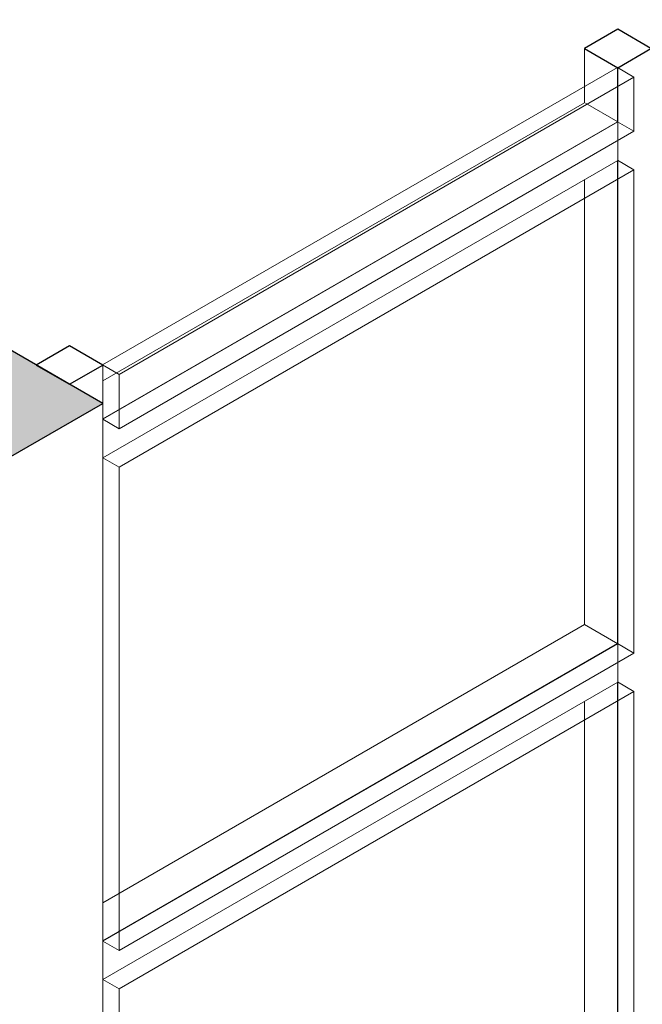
# Model space of a CAD drawing. Header units: metres. Extents: x -33 to 126, y -29 to 31.
# Tile 377 of 656: x 58.587 to 59.249, y 1.73 to 2.777. Entities that reach past the tile are written whole.
import ezdxf

# ---------------------------------------------------------------- set-up
doc = ezdxf.new("R2010")
doc.units = ezdxf.units.M
for name, color, linetype, lineweight in [('A-GLAZ-CURT', 52, 'Continuous', 18), ('A-GLAZ-CWMG', 51, 'Continuous', 18), ('A-WALL', 113, 'Continuous', 18), ('A-WALL-PATT', 111, 'Continuous', 35)]:
    doc.layers.add(name, color=color, linetype=linetype, lineweight=lineweight)

# ---------------------------------------------------------------- blocks, each defined once
blk = doc.blocks.new('Painel do sistema - Envidraçado-165967-PERSPECTIVA GERAL')
at = {"layer": 'A-GLAZ-CURT', "lineweight": 9}
for p, q in [((-15.6538, 2.0626), (-15.6715, 2.0728)), ((-15.6715, 2.0724), (-15.6715, 2.053)), ((-15.6538, 2.0626), (-16.2018, 1.7462)), ((-15.6538, 1.5686), (-15.6538, 2.0626)), ((-15.6715, 2.0524), (-15.6715, 1.5788)), ((-16.2018, 1.7462), (-16.2191, 1.7562)), ((-16.2018, 1.7462), (-16.2018, 1.2522)), ((-15.6715, 1.5788), (-16.2018, 1.2727)), ((-15.6715, 1.5788), (-15.6538, 1.5686)), ((-16.2018, 1.2522), (-15.6538, 1.5686)), ((-16.2025, 1.2723), (-16.2191, 1.2627)), ((-16.2018, 1.2522), (-16.2191, 1.2622))]:
    blk.add_line(p, q, dxfattribs=at)
blk = doc.blocks.new('Montante retangular - 50 x 150 mm-V167-PERSPECTIVA GERAL')
at = {"layer": 'A-GLAZ-CWMG', "lineweight": 9}
for p, q in [((-15.6358, 2.1134), (-15.6358, 1.5582)), ((-15.6711, 2.093), (-15.6711, 2.0726)), ((-15.6711, 2.0726), (-15.6711, 2.0532)), ((-15.7065, 1.5991), (-15.7065, 2.0522)), ((-15.6711, 2.0526), (-15.6711, 1.5586)), ((-15.6711, 1.5586), (-15.6711, 1.5378)), ((-15.6358, 1.5582), (-15.6711, 1.5378))]:
    blk.add_line(p, q, dxfattribs=at)
blk = doc.blocks.new('Painel do sistema - Envidraçado-165824-PERSPECTIVA GERAL')
at = {"layer": 'A-GLAZ-CURT', "lineweight": 9}
for p, q in [((-15.6538, 2.6178), (-15.6715, 2.628)), ((-15.6715, 2.6277), (-15.6715, 2.6083)), ((-15.6538, 2.6178), (-16.2018, 2.3014)), ((-15.6538, 2.1034), (-15.6538, 2.6178)), ((-15.6715, 2.6076), (-15.6715, 2.1136)), ((-16.2018, 2.3014), (-16.2191, 2.3114)), ((-16.2018, 2.3014), (-16.2018, 1.7871)), ((-15.6715, 2.1136), (-16.2191, 1.7975)), ((-15.6715, 2.1136), (-15.6538, 2.1034)), ((-16.2018, 1.7871), (-15.6538, 2.1034)), ((-16.2018, 1.7871), (-16.2191, 1.7971))]:
    blk.add_line(p, q, dxfattribs=at)
blk = doc.blocks.new('Montante retangular - 50 x 150 mm-V158-PERSPECTIVA GERAL')
at = {"layer": 'A-GLAZ-CWMG', "lineweight": 9}
for p, q in [((-11.3931, 5.1182), (-11.3931, 4.5629)), ((-11.4285, 5.0977), (-11.4285, 5.0773)), ((-11.4285, 5.0773), (-11.4285, 5.0579)), ((-11.4638, 4.5833), (-11.4638, 5.0569)), ((-11.4285, 5.0573), (-11.4285, 4.5429))]:
    blk.add_line(p, q, dxfattribs=at)
blk = doc.blocks.new('Painel do sistema - Envidraçado-V171-PERSPECTIVA GERAL')
at = {"layer": 'A-GLAZ-CURT'}
for p, q in [((-15.6715, 2.7267), (-16.2195, 2.4103)), ((-15.6538, 2.7164), (-15.6715, 2.7267)), ((-16.2018, 2.4001), (-15.6538, 2.7164)), ((-16.2195, 2.4103), (-16.2018, 2.4001))]:
    blk.add_line(p, q, dxfattribs=at)
at = {"layer": 'A-GLAZ-CURT', "lineweight": 9}
for p, q in [((-15.6715, 2.7267), (-15.6715, 2.7069)), ((-15.6538, 2.6587), (-15.6538, 2.7164)), ((-15.6715, 2.7062), (-15.6715, 2.6689)), ((-15.6715, 2.6689), (-16.2191, 2.3527)), ((-15.6715, 2.6689), (-15.6538, 2.6587)), ((-16.2018, 2.3423), (-15.6538, 2.6587)), ((-16.2018, 2.4001), (-16.2018, 2.3423)), ((-16.2018, 2.3423), (-16.2191, 2.3523))]:
    blk.add_line(p, q, dxfattribs=at)
blk = doc.blocks.new('Montante retangular - 50 x 150 mm-165979-PERSPECTIVA GERAL')
at = {"layer": 'A-GLAZ-CWMG', "lineweight": 25}
for p, q in [((-12.0118, 4.88), (-12.0472, 4.8595)), ((-11.9765, 4.8595), (-12.0118, 4.88)), ((-12.0472, 4.8595), (-12.0118, 4.8391)), ((-12.0118, 4.8391), (-11.9765, 4.8595))]:
    blk.add_line(p, q, dxfattribs=at)
at = {"layer": 'A-GLAZ-CWMG', "lineweight": 9}
blk.add_line((-11.9765, 4.8595), (-11.9765, 4.8187), dxfattribs=at)
blk = doc.blocks.new('Montante retangular - 50 x 150 mm-V172-PERSPECTIVA GERAL')
at = {"layer": 'A-GLAZ-CWMG', "lineweight": 25}
for p, q in [((-15.6711, 2.7673), (-15.7065, 2.7469)), ((-15.6358, 2.7469), (-15.6711, 2.7673)), ((-15.7065, 2.7469), (-15.6711, 2.7264)), ((-15.6711, 2.7264), (-15.6358, 2.7469))]:
    blk.add_line(p, q, dxfattribs=at)
at = {"layer": 'A-GLAZ-CWMG', "lineweight": 9}
for p, q in [((-15.7065, 2.7064), (-15.7065, 2.7469)), ((-15.6358, 2.7469), (-15.6358, 2.6687)), ((-15.6711, 2.7264), (-15.6711, 2.7071)), ((-15.7065, 2.6891), (-15.7065, 2.7064)), ((-15.6711, 2.7064), (-15.6711, 2.6487))]:
    blk.add_line(p, q, dxfattribs=at)
blk = doc.blocks.new('Montante retangular - 50 x 150 mm-165959-PERSPECTIVA GERAL')
at = {"layer": 'A-GLAZ-CWMG', "lineweight": 9}
for p, q in [((-11.9765, 4.8426), (-11.4638, 5.1386)), ((-11.4628, 5.138), (-11.4285, 5.1182)), ((-11.4285, 5.1182), (-11.9765, 4.8018)), ((-11.4285, 5.1182), (-11.4285, 5.0981)), ((-11.4285, 5.0981), (-11.4285, 5.0773)), ((-11.4285, 5.0773), (-11.9765, 4.7609))]:
    blk.add_line(p, q, dxfattribs=at)
blk = doc.blocks.new('Montante retangular - 50 x 150 mm-V164-PERSPECTIVA GERAL')
at = {"layer": 'A-GLAZ-CWMG', "lineweight": 9}
for p, q in [((-11.9765, 4.2874), (-11.4638, 4.5833)), ((-11.4638, 4.5833), (-11.4285, 4.5629)), ((-11.4285, 4.5629), (-11.9765, 4.2465)), ((-11.4285, 4.5629), (-11.4285, 4.5429)), ((-11.4285, 4.5429), (-11.4285, 4.5221)), ((-11.4285, 4.5221), (-11.9765, 4.2057))]:
    blk.add_line(p, q, dxfattribs=at)

msp = doc.modelspace()

# ---------------------------------------------------------------- hatches: boundary and pattern name
at = {"layer": 'A-WALL-PATT', "lineweight": 9}
msp.add_hatch(color=256, dxfattribs=at).paths.add_polyline_path([(58.4629, 2.2468), (58.6751, 2.3692), (58.569, 2.4305), (58.3569, 2.308), (58.4229, 2.2699)], flags=0)

# ---------------------------------------------------------------- linework, layer by layer
at = {"layer": 'A-WALL', "lineweight": 25}
for p, q in [((58.6751, 2.3692), (57.968, 2.7775)), ((57.968, 1.961), (58.6751, 2.3692))]:
    msp.add_line(p, q, dxfattribs=at)
at = {"layer": 'A-WALL', "lineweight": 9}
msp.add_line((58.6751, 1.1806), (58.6751, 2.3692), dxfattribs=at)

# ---------------------------------------------------------------- block references
at = {"layer": 'A-GLAZ-CURT', "lineweight": 9}
for name in ['Painel do sistema - Envidraçado-V171-PERSPECTIVA GERAL', 'Painel do sistema - Envidraçado-165824-PERSPECTIVA GERAL', 'Painel do sistema - Envidraçado-165967-PERSPECTIVA GERAL']:
    msp.add_blockref(name, (74.8942, 0), dxfattribs=at)
at = {"layer": 'A-GLAZ-CWMG', "lineweight": 9}
for name, p in [('Montante retangular - 50 x 150 mm-V172-PERSPECTIVA GERAL', (74.8942, 0)), ('Montante retangular - 50 x 150 mm-165959-PERSPECTIVA GERAL', (70.6516, -2.4495)), ('Montante retangular - 50 x 150 mm-V158-PERSPECTIVA GERAL', (70.6516, -2.4495)), ('Montante retangular - 50 x 150 mm-165979-PERSPECTIVA GERAL', (70.6516, -2.4495)), ('Montante retangular - 50 x 150 mm-V164-PERSPECTIVA GERAL', (70.6516, -2.4495)), ('Montante retangular - 50 x 150 mm-V167-PERSPECTIVA GERAL', (74.8942, 0))]:
    msp.add_blockref(name, p, dxfattribs=at)

doc.saveas('drawing.dxf')
